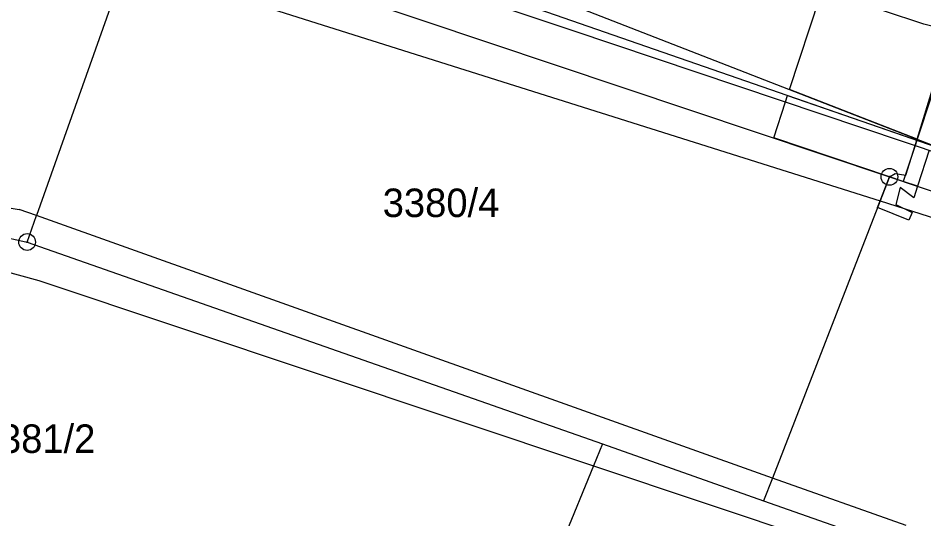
# Model space of a CAD drawing. Extents: x -593183 to -588034, y -1130415 to -1124994.
# Drawn here: x -592289 to -592235, y -1128469.9 to -1128440 of the extents above; entities that cross this region are included whole.
import ezdxf

# ---------------------------------------------------------------- set-up
doc = ezdxf.new("R2010")
doc.units = 0
for name, color, linetype in [('Vrstva 1', 7, 'Continuous'), ('Vrstva 18', 7, 'Continuous'), ('Vrstva 24', 7, 'Continuous'), ('Vrstva 27', 7, 'Continuous'), ('Vrstva 4', 7, 'Continuous')]:
    doc.layers.add(name, color=color, linetype=linetype)

msp = doc.modelspace()

# ---------------------------------------------------------------- linework, layer by layer
at = {"layer": 'Vrstva 1'}
for p, q in [((-592292.81, -1128424.89), (-592233.79, -1128447.89)), ((-592293.27, -1128427.22), (-592233.79, -1128447.89)), ((-592281.78, -1128434.47), (-592237.07, -1128449.5)), ((-592275.93, -1128434.06), (-592255.94, -1128440.77)), ((-592282.58, -1128436.73), (-592287.92, -1128451.81)), ((-592235.02, -1128440.4), (-592240.51, -1128438.56)), ((-592231.26, -1128441.33), (-592235.02, -1128440.4)), ((-592255.94, -1128440.77), (-592233.44, -1128448.34)), ((-592323.5, -1128445.79), (-592288.48, -1128453.39)), ((-592237.07, -1128449.5), (-592237.63, -1128450.94)), ((-592237.07, -1128449.5), (-592222.86, -1128454.27)), ((-592237.63, -1128450.94), (-592244.04, -1128467.47)), ((-592288.48, -1128453.39), (-592287.92, -1128451.81)), ((-592288.48, -1128453.39), (-592254.18, -1128465.43)), ((-592254.18, -1128465.43), (-592254.72, -1128466.74)), ((-592254.18, -1128465.43), (-592244.57, -1128468.82)), ((-592254.72, -1128466.74), (-592262.39, -1128485.44)), ((-592244.04, -1128467.47), (-592244.57, -1128468.82)), ((-592244.57, -1128468.82), (-592237.04, -1128471.47))]:
    msp.add_line(p, q, dxfattribs=at)
at = {"layer": 'Vrstva 24'}
for centre, radius in [((-592237.07, -1128449.5), 0.5), ((-592237.07, -1128449.5), 0.0327), ((-592288.48, -1128453.39), 0.5), ((-592288.48, -1128453.39), 0.0327)]:
    msp.add_circle(centre, radius, dxfattribs=at)
at = {"layer": 'Vrstva 27'}
for p, q in [((-592243.02, -1128444.29), (-592241.07, -1128438.37)), ((-592235.42, -1128447.26), (-592233.45, -1128440.79)), ((-592233.3, -1128440.82), (-592235.42, -1128447.26)), ((-592243.27, -1128445.03), (-592243.14, -1128444.64)), ((-592243.14, -1128444.64), (-592235.44, -1128447.32)), ((-592235.42, -1128447.26), (-592243.02, -1128444.29)), ((-592243.97, -1128447.18), (-592243.27, -1128445.03)), ((-592237.07, -1128449.5), (-592243.97, -1128447.18)), ((-592235.44, -1128447.32), (-592235.54, -1128447.63)), ((-592235.54, -1128447.63), (-592235.44, -1128447.32)), ((-592235.44, -1128447.32), (-592235.42, -1128447.26)), ((-592235.54, -1128447.63), (-592236.25, -1128449.78)), ((-592236.09, -1128449.41), (-592235.54, -1128447.63)), ((-592234.71, -1128447.91), (-592235.4, -1128450.06)), ((-592237.63, -1128450.94), (-592237.07, -1128449.5)), ((-592237.07, -1128449.5), (-592236.72, -1128449.31)), ((-592236.25, -1128449.78), (-592237.07, -1128449.5)), ((-592236.25, -1128449.78), (-592237.07, -1128449.5)), ((-592237.07, -1128449.5), (-592235.4, -1128450.06)), ((-592236.72, -1128449.31), (-592236.09, -1128449.41)), ((-592236.42, -1128450.14), (-592236.69, -1128451.16)), ((-592235.62, -1128450.75), (-592236.42, -1128450.14)), ((-592235.4, -1128450.06), (-592236.25, -1128449.78)), ((-592235.4, -1128450.06), (-592235.62, -1128450.75)), ((-592237.78, -1128451.32), (-592237.63, -1128450.94)), ((-592236.69, -1128451.16), (-592235.71, -1128451.63)), ((-592235.92, -1128452.08), (-592237.78, -1128451.32)), ((-592235.71, -1128451.63), (-592235.92, -1128452.08))]:
    msp.add_line(p, q, dxfattribs=at)
at = {"layer": 'Vrstva 4'}
for p, q in [((-592282.58, -1128436.73), (-592237.63, -1128450.94)), ((-592323.5, -1128445.79), (-592288.95, -1128451.44)), ((-592323.5, -1128445.79), (-592287.78, -1128455.69)), ((-592237.63, -1128450.94), (-592223.73, -1128455.33)), ((-592287.92, -1128451.81), (-592288.95, -1128451.44)), ((-592244.04, -1128467.47), (-592287.92, -1128451.81)), ((-592287.78, -1128455.69), (-592254.72, -1128466.74)), ((-592254.72, -1128466.74), (-592237.47, -1128472.5)), ((-592236.08, -1128470.31), (-592244.04, -1128467.47))]:
    msp.add_line(p, q, dxfattribs=at)

# ---------------------------------------------------------------- texts
at = {"layer": 'Vrstva 18'}
for s, p in [('3380/4', (-592267.278, -1128451.9)), ('3381/2', (-592291.36, -1128465.97))]:
    msp.add_text(s, height=1.7, dxfattribs=at).set_placement(p)

doc.saveas('drawing.dxf')
